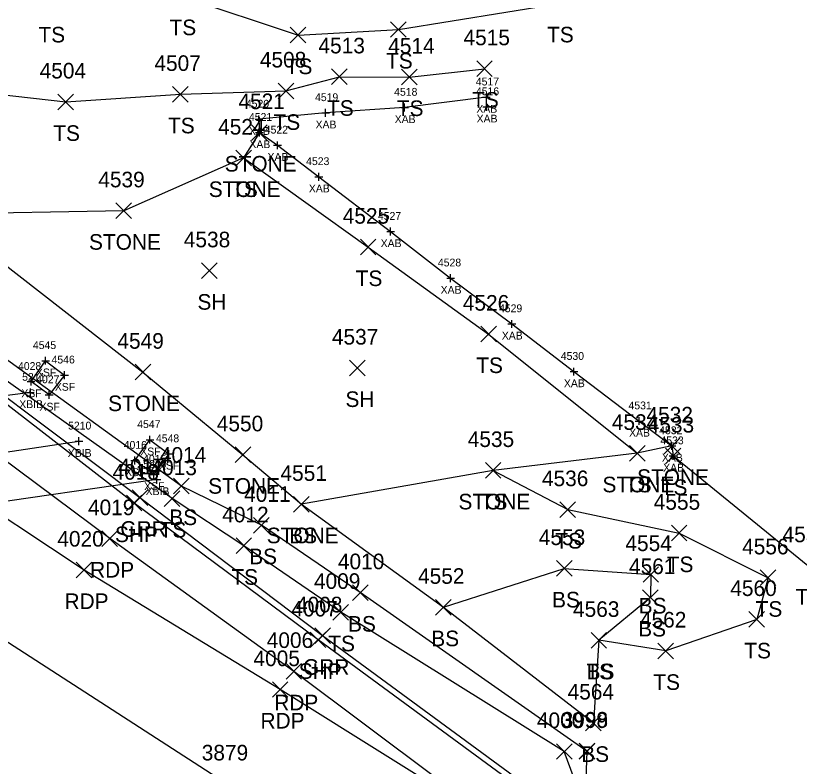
# Model space of a CAD drawing. Extents: x 1505656 to 1508446, y 700805 to 703031.
# Drawn here: x 1507122.2 to 1507222.6, y 701671.7 to 701767.9 of the extents above; entities that cross this region are included whole.
import ezdxf

# ---------------------------------------------------------------- set-up
doc = ezdxf.new("R2010")
doc.units = 0
for name, color, linetype in [('B_A', 7, 'Continuous'), ('B_I', 7, 'Continuous'), ('B_TIC', 7, 'Continuous'), ('BB', 7, 'Continuous'), ('BDEFAULT', 7, 'Continuous'), ('BSUBM', 7, 'Continuous'), ('L_A', 7, 'Continuous'), ('L_I', 7, 'Continuous'), ('L_TIC', 7, 'Continuous'), ('LASF', 7, 'Continuous'), ('LELB', 7, 'Continuous'), ('P_A', 7, 'Continuous'), ('P_I', 7, 'Continuous'), ('P_TIC', 7, 'Continuous'), ('PET', 7, 'Continuous'), ('PRC', 7, 'Continuous'), ('PSP', 7, 'Continuous'), ('R_A', 7, 'Continuous'), ('R_I', 7, 'Continuous'), ('R_TIC', 7, 'Continuous'), ('RGR', 7, 'Continuous')]:
    doc.layers.add(name, color=color, linetype=linetype)

msp = doc.modelspace()

# ---------------------------------------------------------------- linework, layer by layer
at = {"layer": 'B_TIC'}
for p, q in [((1507182.54, 701757.49), (1507182.62, 701757.49)), ((1507161.93, 701755.48), (1507162.01, 701755.48)), ((1507172.07, 701756.17), (1507172.14, 701756.17)), ((1507182.57, 701756.24), (1507182.65, 701756.24)), ((1507153.39, 701754.65), (1507153.47, 701754.65)), ((1507153.46, 701752.95), (1507153.53, 701752.95)), ((1507155.77, 701751.32), (1507155.84, 701751.32)), ((1507161.07, 701747.28), (1507161.15, 701747.28)), ((1507170.28, 701740.26), (1507170.35, 701740.26)), ((1507177.97, 701734.29), (1507178.04, 701734.29)), ((1507185.8, 701728.42), (1507185.87, 701728.42)), ((1507126.05, 701723.7), (1507126.13, 701723.7)), ((1507193.76, 701722.31), (1507193.83, 701722.31)), ((1507128.47, 701721.85), (1507128.55, 701721.85)), ((1507124.19, 701721.02), (1507124.26, 701721.02)), ((1507124.1, 701719.63), (1507124.18, 701719.63)), ((1507126.52, 701719.31), (1507126.59, 701719.31)), ((1507202.11, 701715.97), (1507202.19, 701715.97)), ((1507130.32, 701713.38), (1507130.4, 701713.38)), ((1507139.43, 701713.57), (1507139.5, 701713.57)), ((1507206.32, 701712.78), (1507206.39, 701712.78)), ((1507141.82, 701711.75), (1507141.9, 701711.75)), ((1507206.48, 701711.49), (1507206.56, 701711.49)), ((1507137.48, 701710.91), (1507137.56, 701710.91)), ((1507139.93, 701709.12), (1507140, 701709.12)), ((1507140.3, 701708.47), (1507140.38, 701708.47))]:
    msp.add_line(p, q, dxfattribs=at)
for points in [[(1507182.04, 701757.49), (1507183.04, 701757.49)], [(1507182.54, 701756.99), (1507182.54, 701757.99)], [(1507172.06, 701755.67), (1507172.06, 701756.67)], [(1507182.57, 701755.74), (1507182.57, 701756.74)], [(1507161.43, 701755.48), (1507162.43, 701755.48)], [(1507161.93, 701754.98), (1507161.93, 701755.98)], [(1507171.56, 701756.17), (1507172.56, 701756.17)], [(1507182.07, 701756.24), (1507183.07, 701756.24)], [(1507152.89, 701754.65), (1507153.89, 701754.65)], [(1507153.39, 701754.15), (1507153.39, 701755.15)], [(1507153.45, 701752.45), (1507153.45, 701753.45)], [(1507152.95, 701752.95), (1507153.95, 701752.95)], [(1507155.27, 701751.32), (1507156.27, 701751.32)], [(1507155.77, 701750.82), (1507155.77, 701751.82)], [(1507161.07, 701746.78), (1507161.07, 701747.78)], [(1507160.57, 701747.28), (1507161.57, 701747.28)], [(1507169.77, 701740.26), (1507170.77, 701740.26)], [(1507170.27, 701739.76), (1507170.27, 701740.76)], [(1507177.46, 701734.29), (1507178.46, 701734.29)], [(1507177.96, 701733.79), (1507177.96, 701734.79)], [(1507185.3, 701728.42), (1507186.3, 701728.42)], [(1507185.8, 701727.92), (1507185.8, 701728.92)], [(1507126.05, 701723.2), (1507126.05, 701724.2)], [(1507125.55, 701723.7), (1507126.55, 701723.7)], [(1507128.47, 701721.35), (1507128.47, 701722.35)], [(1507193.26, 701722.31), (1507194.26, 701722.31)], [(1507193.76, 701721.81), (1507193.76, 701722.81)], [(1507124.18, 701720.52), (1507124.18, 701721.52)], [(1507127.97, 701721.85), (1507128.97, 701721.85)], [(1507123.68, 701721.02), (1507124.68, 701721.02)], [(1507123.6, 701719.63), (1507124.6, 701719.63)], [(1507124.1, 701719.13), (1507124.1, 701720.13)], [(1507126.01, 701719.31), (1507127.01, 701719.31)], [(1507126.51, 701718.81), (1507126.51, 701719.81)], [(1507202.11, 701715.47), (1507202.11, 701716.47)], [(1507201.61, 701715.97), (1507202.61, 701715.97)], [(1507129.82, 701713.38), (1507130.82, 701713.38)], [(1507130.32, 701712.88), (1507130.32, 701713.88)], [(1507138.92, 701713.57), (1507139.92, 701713.57)], [(1507139.42, 701713.07), (1507139.42, 701714.07)], [(1507206.32, 701712.28), (1507206.32, 701713.28)], [(1507141.82, 701711.25), (1507141.82, 701712.25)], [(1507205.82, 701712.78), (1507206.82, 701712.78)], [(1507137.48, 701710.41), (1507137.48, 701711.41)], [(1507141.32, 701711.75), (1507142.32, 701711.75)], [(1507205.98, 701711.49), (1507206.98, 701711.49)], [(1507206.48, 701710.99), (1507206.48, 701711.99)], [(1507136.98, 701710.91), (1507137.98, 701710.91)], [(1507139.42, 701709.12), (1507140.42, 701709.12)], [(1507139.92, 701708.62), (1507139.92, 701709.62)], [(1507139.8, 701708.47), (1507140.8, 701708.47)], [(1507140.3, 701707.97), (1507140.3, 701708.97)]]:
    msp.add_lwpolyline(points, dxfattribs=at)
at = {"layer": 'BB'}
for points in [[(1507124.1, 701719.63), (1507101.73, 701716.73), (1507083.68, 701714.23), (1507058.07, 701710.65), (1507032.53, 701706.86)], [(1507040.25, 701700.87), (1507063.71, 701704.36), (1507080.72, 701706.89), (1507092.16, 701708.3), (1507108.35, 701710.1), (1507130.32, 701713.38)], [(1507140.3, 701708.47), (1507116.12, 701704.99), (1507098.07, 701702.69), (1507076.11, 701699.84), (1507048.02, 701695.22)]]:
    msp.add_lwpolyline(points, dxfattribs=at)
at = {"layer": 'BDEFAULT'}
for points in [[(1507126.51, 701719.31), (1507124.18, 701721.02), (1507126.05, 701723.7), (1507128.47, 701721.85)], [(1507128.47, 701721.85), (1507126.51, 701719.31)], [(1507139.92, 701709.12), (1507137.48, 701710.91), (1507139.42, 701713.57), (1507141.82, 701711.75)], [(1507141.82, 701711.75), (1507139.92, 701709.12)]]:
    msp.add_lwpolyline(points, dxfattribs=at)
at = {"layer": 'BSUBM'}
msp.add_lwpolyline([(1507182.57, 701756.24), (1507182.54, 701757.49), (1507172.06, 701756.17), (1507161.93, 701755.48), (1507153.39, 701754.65), (1507153.45, 701752.95), (1507155.77, 701751.32), (1507161.07, 701747.28), (1507170.27, 701740.26), (1507177.96, 701734.29), (1507185.8, 701728.42), (1507193.76, 701722.31), (1507202.11, 701715.97), (1507206.32, 701712.78), (1507206.48, 701711.49)], dxfattribs=at)
at = {"layer": 'L_TIC'}
for points in [[(1507157.41, 701764.44), (1507159.41, 701766.44)], [(1507159.41, 701764.44), (1507157.41, 701766.44)], [(1507170.27, 701765.16), (1507172.27, 701767.16)], [(1507172.27, 701765.16), (1507170.27, 701767.16)], [(1507181.3, 701760.14), (1507183.3, 701762.14)], [(1507183.3, 701760.14), (1507181.3, 701762.14)], [(1507162.71, 701759.1), (1507164.71, 701761.1)], [(1507164.71, 701759.1), (1507162.71, 701761.1)], [(1507171.65, 701759.07), (1507173.65, 701761.07)], [(1507173.65, 701759.07), (1507171.65, 701761.07)], [(1507142.33, 701756.85), (1507144.33, 701758.85)], [(1507144.33, 701756.85), (1507142.33, 701758.85)], [(1507155.85, 701757.29), (1507157.85, 701759.29)], [(1507157.85, 701757.29), (1507155.85, 701759.29)], [(1507127.62, 701755.88), (1507129.62, 701757.88)], [(1507129.62, 701755.88), (1507127.62, 701757.88)], [(1507152.45, 701751.95), (1507154.45, 701753.95)], [(1507154.45, 701751.95), (1507152.45, 701753.95)], [(1507150.42, 701748.69), (1507152.42, 701750.69)], [(1507152.42, 701748.69), (1507150.42, 701750.69)], [(1507150.42, 701748.69), (1507152.42, 701750.69)], [(1507152.42, 701748.69), (1507150.42, 701750.69)], [(1507135.06, 701741.93), (1507137.06, 701743.93)], [(1507137.06, 701741.93), (1507135.06, 701743.93)], [(1507166.39, 701737.27), (1507168.39, 701739.27)], [(1507168.39, 701737.27), (1507166.39, 701739.27)], [(1507146.02, 701734.24), (1507148.02, 701736.24)], [(1507148.02, 701734.24), (1507146.02, 701736.24)], [(1507181.83, 701726.12), (1507183.83, 701728.12)], [(1507183.83, 701726.12), (1507181.83, 701728.12)], [(1507137.52, 701721.24), (1507139.52, 701723.24)], [(1507139.52, 701721.24), (1507137.52, 701723.24)], [(1507165, 701721.77), (1507167, 701723.77)], [(1507167, 701721.77), (1507165, 701723.77)], [(1507205.32, 701711.78), (1507207.32, 701713.78)], [(1507207.32, 701711.78), (1507205.32, 701713.78)], [(1507150.34, 701710.65), (1507152.34, 701712.65)], [(1507152.34, 701710.65), (1507150.34, 701712.65)], [(1507200.88, 701710.83), (1507202.88, 701712.83)], [(1507202.88, 701710.83), (1507200.88, 701712.83)], [(1507200.88, 701710.83), (1507202.88, 701712.83)], [(1507202.88, 701710.83), (1507200.88, 701712.83)], [(1507205.48, 701710.49), (1507207.48, 701712.49)], [(1507207.48, 701710.49), (1507205.48, 701712.49)], [(1507182.41, 701708.64), (1507184.41, 701710.64)], [(1507184.41, 701708.64), (1507182.41, 701710.64)], [(1507182.41, 701708.64), (1507184.41, 701710.64)], [(1507184.41, 701708.64), (1507182.41, 701710.64)], [(1507142.46, 701706.63), (1507144.46, 701708.63)], [(1507144.46, 701706.63), (1507142.46, 701708.63)], [(1507141.26, 701705.03), (1507143.26, 701707.03)], [(1507143.26, 701705.03), (1507141.26, 701707.03)], [(1507157.84, 701704.3), (1507159.84, 701706.3)], [(1507159.84, 701704.3), (1507157.84, 701706.3)], [(1507157.84, 701704.3), (1507159.84, 701706.3)], [(1507159.84, 701704.3), (1507157.84, 701706.3)], [(1507157.84, 701704.3), (1507159.84, 701706.3)], [(1507159.84, 701704.3), (1507157.84, 701706.3)], [(1507191.97, 701703.62), (1507193.97, 701705.62)], [(1507193.97, 701703.62), (1507191.97, 701705.62)], [(1507152.7, 701701.61), (1507154.7, 701703.61)], [(1507154.7, 701701.61), (1507152.7, 701703.61)], [(1507206.25, 701700.6), (1507208.25, 701702.6)], [(1507208.25, 701700.6), (1507206.25, 701702.6)], [(1507150.45, 701698.98), (1507152.45, 701700.98)], [(1507152.45, 701698.98), (1507150.45, 701700.98)], [(1507191.52, 701696.07), (1507193.52, 701698.07)], [(1507193.52, 701696.07), (1507191.52, 701698.07)], [(1507202.62, 701695.3), (1507204.62, 701697.3)], [(1507204.62, 701695.3), (1507202.62, 701697.3)], [(1507217.64, 701694.88), (1507219.64, 701696.88)], [(1507219.64, 701694.88), (1507217.64, 701696.88)], [(1507165.37, 701692.97), (1507167.37, 701694.97)], [(1507167.37, 701692.97), (1507165.37, 701694.97)], [(1507202.56, 701692.35), (1507204.56, 701694.35)], [(1507204.56, 701692.35), (1507202.56, 701694.35)], [(1507176.04, 701691.1), (1507178.04, 701693.1)], [(1507178.04, 701691.1), (1507176.04, 701693.1)], [(1507176.04, 701691.1), (1507178.04, 701693.1)], [(1507178.04, 701691.1), (1507176.04, 701693.1)], [(1507162.87, 701690.45), (1507164.87, 701692.45)], [(1507164.87, 701690.45), (1507162.87, 701692.45)], [(1507216.19, 701689.54), (1507218.19, 701691.54)], [(1507218.19, 701689.54), (1507216.19, 701691.54)], [(1507195.95, 701686.86), (1507197.95, 701688.86)], [(1507197.95, 701686.86), (1507195.95, 701688.86)], [(1507195.95, 701686.86), (1507197.95, 701688.86)], [(1507197.95, 701686.86), (1507195.95, 701688.86)], [(1507204.53, 701685.5), (1507206.53, 701687.5)], [(1507206.53, 701685.5), (1507204.53, 701687.5)], [(1507195.26, 701676.27), (1507197.26, 701678.27)], [(1507197.26, 701676.27), (1507195.26, 701678.27)], [(1507195.26, 701676.27), (1507197.26, 701678.27)], [(1507197.26, 701676.27), (1507195.26, 701678.27)], [(1507191.53, 701672.61), (1507193.53, 701674.61)], [(1507193.53, 701672.61), (1507191.53, 701674.61)], [(1507194.45, 701672.67), (1507196.45, 701674.67)], [(1507196.45, 701672.67), (1507194.45, 701674.67)], [(1507194.45, 701672.62), (1507196.45, 701674.62)], [(1507196.45, 701672.62), (1507194.45, 701674.62)]]:
    msp.add_lwpolyline(points, dxfattribs=at)
at = {"layer": 'LASF'}
for points in [[(1507153.45, 701752.95), (1507151.42, 701749.69), (1507136.06, 701742.93), (1507112.5, 701742.47), (1507138.52, 701722.24), (1507151.34, 701711.65), (1507158.84, 701705.3)], [(1507206.32, 701712.78), (1507201.88, 701711.83), (1507183.41, 701709.64), (1507158.84, 701705.3)]]:
    msp.add_lwpolyline(points, dxfattribs=at)
at = {"layer": 'LELB'}
for points in [[(1507210.67, 701811.03), (1507183.42, 701807.92), (1507160.3, 701810.07), (1507129.04, 701794.39), (1507114.07, 701783.67), (1507103.45, 701773.98), (1507115.8, 701773.29), (1507126.72, 701769.5), (1507143.52, 701770.43), (1507158.41, 701765.44), (1507171.27, 701766.16), (1507191.91, 701769.51), (1507215.81, 701774.22)], [(1507041.1, 701789.32), (1507056.85, 701778.59), (1507070.96, 701772.16), (1507094.91, 701774.35), (1507103.45, 701773.98), (1507111.24, 701758.86), (1507128.62, 701756.88), (1507143.33, 701757.85), (1507156.85, 701758.29), (1507163.71, 701760.1), (1507172.65, 701760.07), (1507182.3, 701761.14)], [(1507389.87, 701543.47), (1507364.48, 701561.85), (1507301.81, 701598.33), (1507262.96, 701621.17), (1507238.69, 701635.33), (1507228.62, 701642.18), (1507195.21, 701666.36), (1507195.45, 701673.67), (1507195.45, 701673.62), (1507166.37, 701693.97), (1507153.7, 701702.61), (1507143.46, 701707.63), (1507119.44, 701724.95), (1507096.28, 701741.3), (1507098.84, 701745.06), (1507084.55, 701753.38), (1507076.37, 701753.77)], [(1507195.21, 701666.36), (1507192.53, 701673.61), (1507163.87, 701691.45), (1507151.45, 701699.98), (1507142.26, 701706.03), (1507118.02, 701723.28), (1507094.31, 701740.93), (1507096.16, 701744.93), (1507083.4, 701751.49), (1507076.37, 701753.77)], [(1507151.42, 701749.69), (1507167.39, 701738.27), (1507182.83, 701727.12), (1507201.88, 701711.83)], [(1507206.48, 701711.49), (1507223.76, 701697.43), (1507241.1, 701687.06)], [(1507183.41, 701709.64), (1507192.97, 701704.62), (1507207.25, 701701.6), (1507218.64, 701695.88), (1507217.19, 701690.54), (1507205.53, 701686.5), (1507196.95, 701687.86)], [(1507158.84, 701705.3), (1507177.04, 701692.1), (1507196.26, 701677.27)], [(1507177.04, 701692.1), (1507192.52, 701697.07), (1507203.62, 701696.3), (1507203.56, 701693.35), (1507196.95, 701687.86), (1507196.26, 701677.27)]]:
    msp.add_lwpolyline(points, dxfattribs=at)
at = {"layer": 'P_TIC'}
for points in [[(1507136.4, 701704.45), (1507138.4, 701706.45)], [(1507138.4, 701704.45), (1507136.4, 701706.45)], [(1507133.26, 701699.9), (1507135.26, 701701.9)], [(1507135.26, 701699.9), (1507133.26, 701701.9)], [(1507129.98, 701695.87), (1507131.98, 701697.87)], [(1507131.98, 701695.87), (1507129.98, 701697.87)], [(1507159.97, 701686.92), (1507161.97, 701688.92)], [(1507161.97, 701686.92), (1507159.97, 701688.92)], [(1507156.86, 701682.88), (1507158.86, 701684.88)], [(1507158.86, 701682.88), (1507156.86, 701684.88)], [(1507155.11, 701680.55), (1507157.11, 701682.55)], [(1507157.11, 701680.55), (1507155.11, 701682.55)]]:
    msp.add_lwpolyline(points, dxfattribs=at)
at = {"layer": 'PET'}
for points in [[(1507185.41, 701663.24), (1507157.86, 701683.88), (1507134.26, 701700.9), (1507101.17, 701725.57), (1507071.65, 701747.17), (1507056.76, 701758.96), (1507029.65, 701778.33), (1506999.09, 701801.86), (1506979.32, 701816.55), (1506965.68, 701828.93), (1506953.66, 701840.39), (1506943.16, 701853.23), (1506938.46, 701859.29), (1506925.47, 701881.22), (1506916.36, 701902.65), (1506912.11, 701920.69), (1506908.75, 701945.66)], [(1507378.59, 701528.73), (1507351.16, 701547.4), (1507314.88, 701572.26), (1507294.11, 701586.22), (1507256.28, 701612.27), (1507223.68, 701635.26), (1507191.52, 701659.04), (1507185.41, 701663.24), (1507156.11, 701681.55), (1507130.98, 701696.87), (1507096.16, 701719.91), (1507064.32, 701737.66), (1507038.74, 701752.58), (1507011.47, 701766.55), (1506986.91, 701777.55), (1506973.48, 701783.54), (1506938.47, 701797.09), (1506905.53, 701808.93), (1506877.58, 701817.04), (1506846.41, 701824.78), (1506827.4, 701828.82), (1506804.26, 701834.04), (1506782.21, 701837.88), (1506762.06, 701842.49)]]:
    msp.add_lwpolyline(points, dxfattribs=at)
at = {"layer": 'PRC'}
msp.add_lwpolyline([(1506542.56, 701811.26), (1506583.46, 701819.16), (1506611.92, 701823.04), (1506639.63, 701825.58), (1506682.36, 701827.38), (1506720.71, 701826.61), (1506759.11, 701825.09), (1506802.87, 701820.09), (1506841.69, 701813.28), (1506883.62, 701802.65), (1506939.52, 701784.02), (1506961.71, 701775.32), (1506990.86, 701762.61), (1507014.94, 701750.7), (1507047.18, 701733.31), (1507059.63, 701726.12), (1507093.71, 701705.34), (1507109.29, 701695.3), (1507149.33, 701669.46), (1507158.78, 701662.65), (1507185.01, 701645.13), (1507221.62, 701620.55), (1507265.06, 701591.23)], dxfattribs=at)
at = {"layer": 'PSP'}
msp.add_lwpolyline([(1507382.73, 701533.52), (1507354.73, 701552.72), (1507319.48, 701577.3), (1507297.42, 701590.8), (1507259.58, 701616.5), (1507227.21, 701639.99), (1507194.31, 701663.43), (1507160.97, 701687.92), (1507137.4, 701705.45), (1507106.21, 701729.57), (1507075.31, 701752.35), (1507059.92, 701763.53), (1507033.38, 701782.57), (1507002.26, 701805.46), (1506985.6, 701817.32), (1506980.95, 701818.44), (1506978.16, 701819.92), (1506965.68, 701828.93)], dxfattribs=at)
at = {"layer": 'R_TIC'}
for points in [[(1507137.14, 701705.13), (1507139.14, 701707.13)], [(1507139.14, 701705.13), (1507137.14, 701707.13)], [(1507160.55, 701687.44), (1507162.55, 701689.44)], [(1507162.55, 701687.44), (1507160.55, 701689.44)]]:
    msp.add_lwpolyline(points, dxfattribs=at)
at = {"layer": 'RGR'}
msp.add_lwpolyline([(1507227.45, 701640.36), (1507194.99, 701663.85), (1507161.55, 701688.44), (1507138.14, 701706.13), (1507106.59, 701729.79), (1507075.62, 701752.8), (1507070.39, 701756.85), (1507060.42, 701763.95), (1507034.17, 701783.11), (1507002.57, 701805.74), (1506984.46, 701819.69), (1506968.23, 701831.7), (1506955.4, 701842.08), (1506939.7, 701860.25), (1506926.72, 701881.84), (1506918.29, 701903.26), (1506913.3, 701921.19), (1506910.1, 701945.77)], dxfattribs=at)

# ---------------------------------------------------------------- texts
at = {"layer": 'B_A'}
for s, p in [('XAB', (1507181.26, 701755.49)), ('XAB', (1507160.65, 701753.48)), ('XAB', (1507170.79, 701754.17)), ('XAB', (1507181.29, 701754.24)), ('XAB', (1507152.11, 701752.65)), ('XAB', (1507152.17, 701750.95)), ('XAB', (1507154.49, 701749.32)), ('XAB', (1507159.79, 701745.28)), ('XAB', (1507168.99, 701738.26)), ('XAB', (1507176.68, 701732.29)), ('XAB', (1507184.52, 701726.42)), ('XSF', (1507124.81, 701721.7)), ('XAB', (1507192.48, 701720.31)), ('XSF', (1507127.23, 701719.85)), ('XSF', (1507122.94, 701719.02)), ('XBIB', (1507122.67, 701717.63)), ('XSF', (1507125.27, 701717.31)), ('XAB', (1507200.83, 701713.97)), ('XBIB', (1507128.89, 701711.38)), ('XSF', (1507138.18, 701711.57)), ('XAB', (1507205.04, 701710.78)), ('XSF', (1507140.58, 701709.75)), ('XAB', (1507205.2, 701709.49)), ('XSF', (1507136.24, 701708.91)), ('XSF', (1507138.68, 701707.12)), ('XBIB', (1507138.87, 701706.47))]:
    msp.add_text(s, height=1, dxfattribs=at).set_placement(p)
at = {"layer": 'B_I'}
for s, p in [('4517', (1507181.19, 701758.99)), ('4518', (1507170.72, 701757.67)), ('4516', (1507181.2, 701757.74)), ('4519', (1507160.58, 701756.98)), ('4520', (1507151.72, 701756.15)), ('4521', (1507152.11, 701754.45)), ('4522', (1507154.14, 701752.82)), ('4523', (1507159.44, 701748.78)), ('4527', (1507168.64, 701741.76)), ('4528', (1507176.33, 701735.79)), ('4529', (1507184.16, 701729.92)), ('4545', (1507124.42, 701725.2)), ('4546', (1507126.81, 701723.35)), ('4530', (1507192.08, 701723.81)), ('4028', (1507122.51, 701722.52)), ('5211', (1507123.04, 701721.13)), ('4027', (1507124.84, 701720.81)), ('4531', (1507200.76, 701717.47)), ('5210', (1507128.93, 701714.88)), ('4547', (1507137.79, 701715.07)), ('4532', (1507204.69, 701714.28)), ('4548', (1507140.19, 701713.25)), ('4016', (1507136.06, 701712.41)), ('4533', (1507204.85, 701712.99)), ('4015', (1507138.54, 701710.62)), ('5200', (1507138.59, 701709.97))]:
    msp.add_text(s, height=1, dxfattribs=at).set_placement(p)
at = {"layer": 'L_A'}
for s, p in [('TS', (1507141.93, 701765.43)), ('TS', (1507125.13, 701764.5)), ('TS', (1507190.32, 701764.51)), ('TS', (1507156.82, 701760.44)), ('TS', (1507169.68, 701761.16)), ('TS', (1507180.71, 701756.14)), ('TS', (1507162.12, 701755.1)), ('TS', (1507171.06, 701755.07)), ('TS', (1507155.26, 701753.29)), ('TS', (1507141.74, 701752.85)), ('TS', (1507127.03, 701751.88)), ('STONE', (1507149, 701747.95)), ('STONE', (1507146.96, 701744.69)), ('TS', (1507149.83, 701744.69)), ('STONE', (1507131.61, 701737.93)), ('TS', (1507165.79, 701733.27)), ('SH', (1507145.51, 701730.24)), ('TS', (1507181.24, 701722.12)), ('STONE', (1507134.06, 701717.24)), ('SH', (1507164.48, 701717.77)), ('STONE', (1507201.86, 701707.78)), ('STONE', (1507146.88, 701706.65)), ('STONE', (1507197.42, 701706.83)), ('TS', (1507200.29, 701706.83)), ('TS', (1507204.89, 701706.49)), ('STONE', (1507178.96, 701704.64)), ('TS', (1507181.82, 701704.64)), ('BS', (1507141.9, 701702.63)), ('TS', (1507140.67, 701701.03)), ('STONE', (1507154.39, 701700.3)), ('STONE', (1507154.39, 701700.3)), ('BS', (1507157.28, 701700.3)), ('TS', (1507191.38, 701699.62)), ('BS', (1507152.14, 701697.61)), ('TS', (1507205.66, 701696.6)), ('TS', (1507149.86, 701694.98)), ('BS', (1507190.96, 701692.07)), ('TS', (1507222.17, 701692.43)), ('BS', (1507202.06, 701691.3)), ('TS', (1507217.05, 701690.88)), ('BS', (1507164.81, 701688.97)), ('BS', (1507202, 701688.35)), ('BS', (1507175.48, 701687.1)), ('BS', (1507175.48, 701687.1)), ('TS', (1507162.28, 701686.45)), ('TS', (1507215.6, 701685.54)), ('TS', (1507195.36, 701682.86)), ('BS', (1507195.39, 701682.86)), ('TS', (1507203.94, 701681.5)), ('BS', (1507194.7, 701672.27)), ('BS', (1507194.7, 701672.27))]:
    msp.add_text(s, height=2, dxfattribs=at).set_placement(p)
at = {"layer": 'L_I'}
for s, p in [('4515', (1507179.61, 701764.14)), ('4513', (1507161.02, 701763.1)), ('4514', (1507169.96, 701763.07)), ('4507', (1507139.99, 701760.85)), ('4508', (1507153.51, 701761.29)), ('4504', (1507125.28, 701759.88)), ('4521', (1507150.76, 701755.95)), ('4524', (1507148.16, 701752.69)), ('4524', (1507148.16, 701752.69)), ('4539', (1507132.8, 701745.93)), ('4525', (1507164.13, 701741.27)), ('4538', (1507143.76, 701738.24)), ('4526', (1507179.52, 701730.12)), ('4549', (1507135.25, 701725.24)), ('4537', (1507162.74, 701725.77)), ('4532', (1507203.06, 701715.78)), ('4550', (1507147.99, 701714.65)), ('4534', (1507198.62, 701714.83)), ('4534', (1507198.62, 701714.83)), ('4533', (1507203.22, 701714.49)), ('4535', (1507180.15, 701712.64)), ('4535', (1507180.15, 701712.64)), ('4014', (1507140.69, 701710.63)), ('4013', (1507139.49, 701709.03)), ('4551', (1507156.15, 701708.3)), ('4551', (1507156.15, 701708.3)), ('4551', (1507156.15, 701708.3)), ('4536', (1507189.66, 701707.62)), ('4011', (1507151.49, 701705.61)), ('4555', (1507203.99, 701704.6)), ('4012', (1507148.68, 701702.98)), ('4553', (1507189.26, 701700.07)), ('4557', (1507220.5, 701700.43)), ('4554', (1507200.36, 701699.3)), ('4556', (1507215.32, 701698.88)), ('4010', (1507163.51, 701696.97)), ('4561', (1507200.82, 701696.35)), ('4552', (1507173.78, 701695.1)), ('4552', (1507173.78, 701695.1)), ('4009', (1507160.44, 701694.45)), ('4560', (1507213.8, 701693.54)), ('4563', (1507193.64, 701690.86)), ('4563', (1507193.64, 701690.86)), ('4562', (1507202.22, 701689.5)), ('4564', (1507192.95, 701680.27)), ('4564', (1507192.95, 701680.27)), ('4000', (1507189.02, 701676.61)), ('3999', (1507192.18, 701676.62)), ('3998', (1507192.19, 701676.67))]:
    msp.add_text(s, height=2, dxfattribs=at).set_placement(p)
at = {"layer": 'P_A'}
for s, p in [('SHP', (1507134.94, 701700.45)), ('RDP', (1507131.75, 701695.9)), ('RDP', (1507128.47, 701691.87)), ('SHP', (1507158.5, 701682.92)), ('RDP', (1507155.35, 701678.88)), ('RDP', (1507153.59, 701676.55))]:
    msp.add_text(s, height=2, dxfattribs=at).set_placement(p)
at = {"layer": 'P_I'}
for s, p in [('4018', (1507134.63, 701708.45)), ('4019', (1507131.48, 701703.9)), ('4020', (1507127.55, 701699.87)), ('4007', (1507157.55, 701690.92)), ('4006', (1507154.39, 701686.88)), ('4005', (1507152.69, 701684.55)), ('3879', (1507146.06, 701672.46))]:
    msp.add_text(s, height=2, dxfattribs=at).set_placement(p)
at = {"layer": 'R_A'}
for p in [(1507135.63, 701701.13), (1507159.04, 701683.44)]:
    msp.add_text('GRR', height=2, dxfattribs=at).set_placement(p)
at = {"layer": 'R_I'}
for s, p in [('4017', (1507135.37, 701709.13)), ('4008', (1507158.14, 701691.44))]:
    msp.add_text(s, height=2, dxfattribs=at).set_placement(p)

doc.saveas('drawing.dxf')
